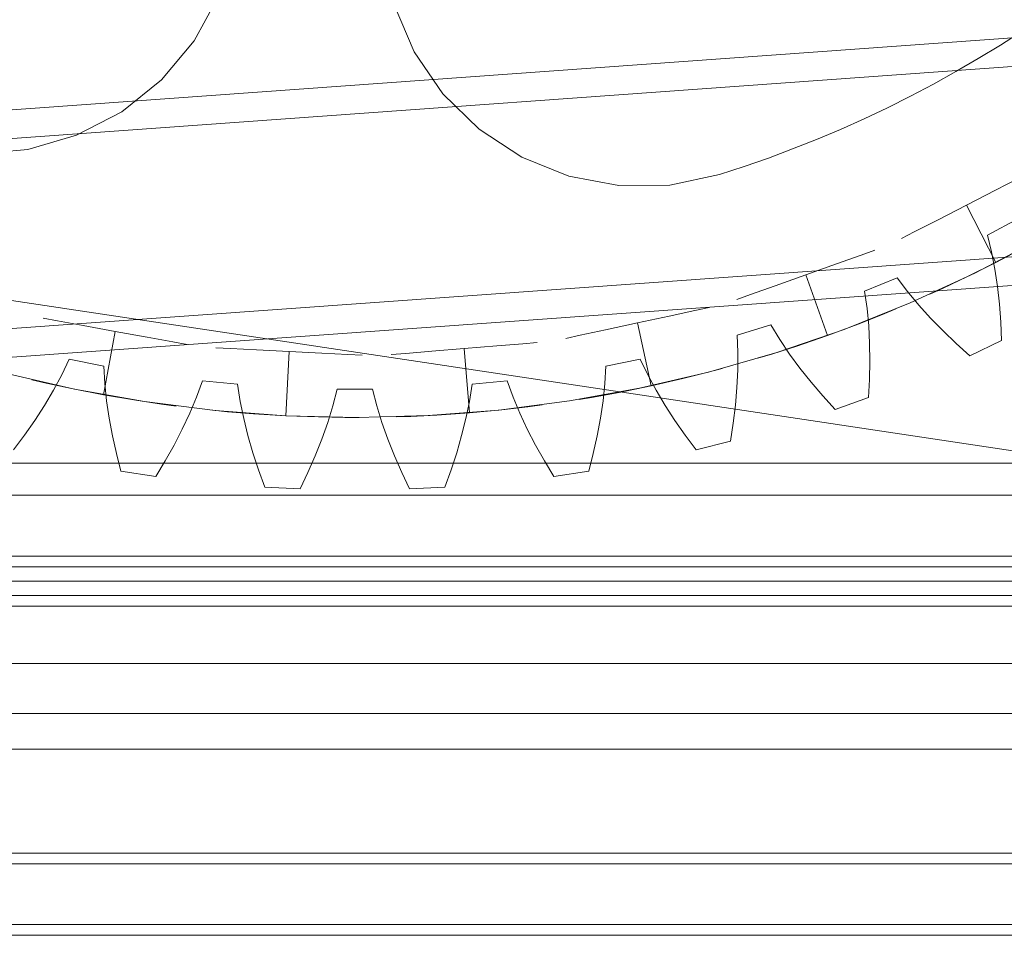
# Model space of a CAD drawing. Header units: millimetres. Extents: x -2233 to 65662, y -50530 to 6847.
# Tile 620 of 656: x 25156 to 25432, y 1188 to 1444. Entities that reach past the tile are written whole.
import ezdxf

# ---------------------------------------------------------------- set-up
doc = ezdxf.new("R2010")
doc.units = ezdxf.units.MM
for name, color, linetype, lineweight in [('COTAS_P', 1, 'Continuous', 0), ('lateral_briquetadora', 7, 'Continuous', 0), ('lateral_C05', 7, 'Continuous', 0)]:
    doc.layers.add(name, color=color, linetype=linetype, lineweight=lineweight)
doc.dimstyles.new('R19_100', dxfattribs={"dimtxt": 250, "dimasz": 150, "dimexe": 150, "dimexo": 80, "dimgap": 100, "dimtad": 1, "dimtih": 1, "dimtoh": 1, "dimdsep": 46, "dimcen": 0.09, "dimadec": 0, "dimazin": 0, "dimtfac": 1, "dimtdec": 4, "dimtofl": 0, "dimtmove": 0, "dimatfit": 3, "dimfxl": 1, "dimtolj": 1, "dimtzin": 0, "dimarcsym": 0})

# ---------------------------------------------------------------- blocks, each defined once
blk = doc.blocks.new('DIM_R32_7')
at = {"layer": 'COTAS_P'}
for p, q in [((24250.07, 2141), (24400.07, 2186)), ((26750.07, 2141), (26600.07, 2186)), ((24250.07, 1241), (24250.07, 2141)), ((24250.07, 2141), (26750.07, 2141)), ((24250.07, 2141), (24400.07, 2096)), ((26750.07, 2141), (26600.07, 2096)), ((26750.07, 1241), (26750.07, 2141))]:
    blk.add_line(p, q, dxfattribs=at)
blk.add_text('2500 P', height=250, dxfattribs=at).set_placement((25500.07, 2241))

msp = doc.modelspace()

# ---------------------------------------------------------------- linework, layer by layer
at = {"layer": 'lateral_briquetadora'}
for p, q in [((24230.067, 1504), (25456.734, 1320)), ((24471.62, 1369.773), (26228.731, 1495.911)), ((24472.193, 1361.793), (26229.304, 1487.931)), ((25211.937, 1450.485), (25205.113, 1438.018)), ((25266.676, 1434.994), (25261.107, 1448.069)), ((25436.612, 1440.745), (25430.53, 1436.845)), ((25205.113, 1438.018), (25195.987, 1427.122)), ((25430.53, 1436.845), (25424.366, 1433.076)), ((24475.988, 1308.929), (26233.099, 1435.067)), ((25274.69, 1423.256), (25266.676, 1434.994)), ((25424.366, 1433.076), (25418.124, 1429.438)), ((25418.124, 1429.438), (25411.806, 1425.934)), ((24476.561, 1300.95), (26233.672, 1427.088)), ((25195.987, 1427.122), (25184.911, 1418.216)), ((25411.806, 1425.934), (25405.415, 1422.565)), ((25284.84, 1413.307), (25274.69, 1423.256)), ((25405.415, 1422.565), (25398.953, 1419.332)), ((25184.911, 1418.216), (25172.311, 1411.642)), ((25398.953, 1419.332), (25392.425, 1416.237)), ((25392.425, 1416.237), (25385.832, 1413.282)), ((25296.735, 1405.529), (25284.84, 1413.307)), ((25385.832, 1413.282), (25379.178, 1410.468)), ((25172.311, 1411.642), (25158.67, 1407.652)), ((25379.178, 1410.468), (25372.465, 1407.795)), ((25158.67, 1407.652), (25144.513, 1406.4)), ((25372.465, 1407.795), (25365.698, 1405.266)), ((25309.92, 1400.222), (25296.735, 1405.529)), ((25365.698, 1405.266), (25358.878, 1402.882)), ((25358.878, 1402.882), (25352.009, 1400.642)), ((25323.886, 1397.588), (25309.92, 1400.222)), ((25352.009, 1400.642), (25338.098, 1397.73)), ((25429.169, 1396.262), (25435.668, 1399.6)), ((25338.098, 1397.73), (25323.886, 1397.588)), ((25421.064, 1392.099), (25429.169, 1396.262)), ((25421.064, 1392.099), (25412.959, 1387.936)), ((25421.064, 1392.099), (25429.288, 1376.087)), ((25412.959, 1387.936), (25406.459, 1384.597)), ((25435.589, 1388.361), (25426.903, 1383.718)), ((25406.459, 1384.597), (25402.852, 1382.744)), ((25440.97, 1382.339), (25423.37, 1373.11)), ((25426.903, 1383.718), (25428.048, 1379.034)), ((25391.607, 1378.158), (25395.425, 1379.524)), ((25428.048, 1379.034), (25428.974, 1374.242)), ((25429.288, 1376.087), (25437.345, 1380.345)), ((25384.727, 1375.697), (25391.607, 1378.158)), ((25376.149, 1372.627), (25384.727, 1375.697)), ((25429.288, 1376.087), (25421.134, 1372.018)), ((25428.974, 1374.242), (25429.708, 1369.357)), ((25376.149, 1372.627), (25367.57, 1369.558)), ((25376.149, 1372.627), (25382.213, 1355.679)), ((25401.699, 1371.797), (25392.6, 1368.028)), ((25404.594, 1367.941), (25401.699, 1371.797)), ((25423.37, 1373.11), (25405.324, 1364.784)), ((25421.134, 1372.018), (25414.527, 1368.891)), ((25367.57, 1369.558), (25360.69, 1367.096)), ((25392.6, 1368.028), (25393.28, 1363.255)), ((25414.527, 1368.891), (25410.832, 1367.209)), ((25429.708, 1369.357), (25430.263, 1364.39)), ((25360.69, 1367.096), (25356.872, 1365.73)), ((25407.71, 1364.184), (25404.594, 1367.941)), ((25337.982, 1361.108), (25345.124, 1362.651)), ((25345.124, 1362.651), (25349.088, 1363.507)), ((25405.324, 1364.784), (25386.88, 1357.383)), ((25393.28, 1363.255), (25393.733, 1358.395)), ((25397.555, 1361.534), (25401.309, 1363.08)), ((25411.021, 1360.519), (25407.71, 1364.184)), ((25430.263, 1364.39), (25430.651, 1359.349)), ((25166.917, 1359.735), (25162.928, 1360.461)), ((25329.076, 1359.185), (25337.982, 1361.108)), ((25390.757, 1358.849), (25397.555, 1361.534)), ((25414.508, 1356.939), (25411.021, 1360.519)), ((25174.106, 1358.427), (25166.917, 1359.735)), ((25183.07, 1356.796), (25174.106, 1358.427)), ((25320.17, 1357.261), (25313.028, 1355.719)), ((25329.076, 1359.185), (25320.17, 1357.261)), ((25329.076, 1359.185), (25332.876, 1341.591)), ((25366.349, 1358.636), (25356.924, 1355.777)), ((25368.852, 1354.514), (25366.349, 1358.636)), ((25386.88, 1357.383), (25368.085, 1350.925)), ((25382.213, 1355.679), (25390.757, 1358.849)), ((25393.733, 1358.395), (25393.984, 1353.462)), ((25430.651, 1359.349), (25430.879, 1354.239)), ((25183.07, 1356.796), (25179.848, 1339.086)), ((25183.07, 1356.796), (25192.035, 1355.165)), ((25192.035, 1355.165), (25199.224, 1353.856)), ((25313.028, 1355.719), (25309.064, 1354.863)), ((25356.924, 1355.777), (25357.133, 1350.959)), ((25371.585, 1350.47), (25368.852, 1354.514)), ((25382.213, 1355.679), (25373.597, 1352.709)), ((25418.159, 1353.441), (25414.508, 1356.939)), ((25199.224, 1353.856), (25203.213, 1353.131)), ((25215.305, 1352.006), (25211.255, 1352.205)), ((25222.603, 1351.648), (25215.305, 1352.006)), ((25231.704, 1351.201), (25222.603, 1351.648)), ((25280.652, 1352.002), (25271.571, 1351.257)), ((25280.652, 1352.002), (25289.733, 1352.746)), ((25280.652, 1352.002), (25282.123, 1334.062)), ((25289.733, 1352.746), (25297.015, 1353.344)), ((25297.015, 1353.344), (25301.057, 1353.675)), ((25373.597, 1352.709), (25366.638, 1350.472)), ((25393.984, 1353.462), (25394.049, 1348.465)), ((25421.964, 1350.023), (25418.159, 1353.441)), ((25430.879, 1354.239), (25421.964, 1350.023)), ((25170.256, 1349.002), (25168.169, 1344.655)), ((25179.916, 1347.081), (25170.256, 1349.002)), ((25231.704, 1351.201), (25230.821, 1333.222)), ((25231.704, 1351.201), (25240.804, 1350.754)), ((25240.804, 1350.754), (25248.103, 1350.395)), ((25248.103, 1350.395), (25252.153, 1350.196)), ((25264.288, 1350.66), (25260.247, 1350.329)), ((25271.571, 1351.257), (25264.288, 1350.66)), ((25329.879, 1349.002), (25320.219, 1347.081)), ((25331.966, 1344.655), (25329.879, 1349.002)), ((25368.085, 1350.925), (25348.987, 1345.428)), ((25357.133, 1350.959), (25357.107, 1346.078)), ((25366.638, 1350.472), (25362.756, 1349.285)), ((25374.52, 1346.498), (25371.585, 1350.47)), ((25180.18, 1342.266), (25179.916, 1347.081)), ((25320.219, 1347.081), (25319.955, 1342.266)), ((25348.852, 1345.393), (25352.775, 1346.435)), ((25357.107, 1346.078), (25356.874, 1341.145)), ((25377.64, 1342.593), (25374.52, 1346.498)), ((25394.049, 1348.465), (25393.941, 1343.409)), ((25171.717, 1340.655), (25152.35, 1345.117)), ((25163.756, 1342.364), (25159.801, 1343.277)), ((25168.169, 1344.655), (25165.846, 1340.363)), ((25348.987, 1345.428), (25329.635, 1340.905)), ((25334.289, 1340.363), (25331.966, 1344.655)), ((25332.876, 1341.591), (25341.761, 1343.618)), ((25341.761, 1343.618), (25348.852, 1345.393)), ((25393.941, 1343.409), (25393.667, 1338.302)), ((25170.902, 1340.822), (25163.756, 1342.364)), ((25179.848, 1339.086), (25170.902, 1340.822)), ((25191.284, 1337.18), (25171.717, 1340.655)), ((25180.684, 1337.411), (25180.18, 1342.266)), ((25207.494, 1342.99), (25205.844, 1338.459)), ((25217.296, 1342.025), (25207.494, 1342.99)), ((25218.031, 1337.259), (25217.296, 1342.025)), ((25245.143, 1340.657), (25243.945, 1335.986)), ((25254.992, 1340.657), (25245.143, 1340.657)), ((25256.19, 1335.986), (25254.992, 1340.657)), ((25282.839, 1342.025), (25282.104, 1337.259)), ((25292.641, 1342.99), (25282.839, 1342.025)), ((25294.291, 1338.459), (25292.641, 1342.99)), ((25329.635, 1340.905), (25310.079, 1337.368)), ((25319.955, 1342.266), (25319.451, 1337.411)), ((25332.876, 1341.591), (25323.947, 1339.77)), ((25356.874, 1341.145), (25356.449, 1336.165)), ((25380.93, 1338.754), (25377.64, 1342.593)), ((25165.846, 1340.363), (25163.314, 1336.122)), ((25179.848, 1339.086), (25188.832, 1337.559)), ((25205.844, 1338.459), (25203.952, 1333.96)), ((25296.183, 1333.96), (25294.291, 1338.459)), ((25316.755, 1338.46), (25312.751, 1337.791)), ((25323.947, 1339.77), (25316.755, 1338.46)), ((25336.821, 1336.122), (25334.289, 1340.363)), ((25384.382, 1334.98), (25380.93, 1338.754)), ((25393.667, 1338.302), (25384.382, 1334.98)), ((25163.314, 1336.122), (25160.592, 1331.93)), ((25181.4, 1332.524), (25180.684, 1337.411)), ((25188.832, 1337.559), (25196.063, 1336.485)), ((25211.002, 1334.7), (25191.284, 1337.18)), ((25196.063, 1336.485), (25200.086, 1335.947)), ((25219.008, 1332.477), (25218.031, 1337.259)), ((25243.945, 1335.986), (25242.503, 1331.323)), ((25257.632, 1331.323), (25256.19, 1335.986)), ((25282.104, 1337.259), (25281.127, 1332.477)), ((25310.079, 1337.368), (25290.369, 1334.826)), ((25291.196, 1334.912), (25298.458, 1335.746)), ((25298.458, 1335.746), (25302.484, 1336.268)), ((25319.451, 1337.411), (25318.735, 1332.524)), ((25339.543, 1331.93), (25336.821, 1336.122)), ((25356.449, 1336.165), (25355.846, 1331.145)), ((25182.311, 1327.61), (25181.4, 1332.524)), ((25203.952, 1333.96), (25201.848, 1329.491)), ((25214.439, 1334.371), (25210.398, 1334.761)), ((25230.821, 1333.222), (25211.002, 1334.7)), ((25221.724, 1333.775), (25214.439, 1334.371)), ((25220.2, 1327.684), (25219.008, 1332.477)), ((25230.821, 1333.222), (25221.724, 1333.775)), ((25250.689, 1332.75), (25230.821, 1333.222)), ((25230.821, 1333.222), (25239.927, 1332.881)), ((25239.927, 1332.881), (25247.236, 1332.76)), ((25247.236, 1332.76), (25251.296, 1332.752)), ((25270.555, 1333.285), (25250.689, 1332.75)), ((25265.731, 1333.063), (25261.674, 1332.922)), ((25273.032, 1333.423), (25265.731, 1333.063)), ((25290.369, 1334.826), (25270.555, 1333.285)), ((25282.123, 1334.062), (25273.032, 1333.423)), ((25281.127, 1332.477), (25279.935, 1327.684)), ((25282.123, 1334.062), (25291.196, 1334.912)), ((25298.287, 1329.491), (25296.183, 1333.96)), ((25318.735, 1332.524), (25317.824, 1327.61)), ((25160.592, 1331.93), (25157.694, 1327.787)), ((25201.848, 1329.491), (25199.551, 1325.053)), ((25242.503, 1331.323), (25240.847, 1326.669)), ((25259.288, 1326.669), (25257.632, 1331.323)), ((25300.584, 1325.053), (25298.287, 1329.491)), ((25342.441, 1327.787), (25339.543, 1331.93)), ((25355.846, 1331.145), (25355.073, 1326.089)), ((25157.694, 1327.787), (25154.628, 1323.693)), ((25183.403, 1322.673), (25182.311, 1327.61)), ((25221.588, 1322.882), (25220.2, 1327.684)), ((25279.935, 1327.684), (25278.547, 1322.882)), ((25317.824, 1327.61), (25316.732, 1322.673)), ((25345.507, 1323.693), (25342.441, 1327.787)), ((25199.551, 1325.053), (25197.072, 1320.646)), ((25240.847, 1326.669), (25238.995, 1322.027)), ((25261.139, 1322.027), (25259.288, 1326.669)), ((25303.063, 1320.646), (25300.584, 1325.053)), ((25355.073, 1326.089), (25345.507, 1323.693)), ((25184.668, 1317.717), (25183.403, 1322.673)), ((25223.159, 1318.076), (25221.588, 1322.882)), ((25238.995, 1322.027), (25236.961, 1317.398)), ((25263.174, 1317.398), (25261.139, 1322.027)), ((25278.547, 1322.882), (25276.976, 1318.076)), ((25316.732, 1322.673), (25315.467, 1317.717)), ((23750.067, 1320), (25950.067, 1320)), ((23870.067, 1320), (25830.067, 1320)), ((23954.067, 1320), (25456.734, 1320)), ((25746.067, 1320), (24243.401, 1320)), ((25197.072, 1320.646), (25194.423, 1316.27)), ((25305.712, 1316.27), (25303.063, 1320.646)), ((25194.423, 1316.27), (25184.668, 1317.717)), ((25224.904, 1313.268), (25223.159, 1318.076)), ((25236.961, 1317.398), (25234.753, 1312.784)), ((25265.382, 1312.784), (25263.174, 1317.398)), ((25276.976, 1318.076), (25275.231, 1313.268)), ((25315.467, 1317.717), (25305.712, 1316.27)), ((25234.753, 1312.784), (25224.904, 1313.268)), ((25275.231, 1313.268), (25265.382, 1312.784)), ((23750.067, 1264), (25950.067, 1264)), ((24150.067, 1264), (25950.067, 1264)), ((23750.067, 1250), (25950.067, 1250)), ((23900.067, 1250), (25800.067, 1250)), ((24150.067, 1250), (25800.067, 1250)), ((23750.067, 1240), (25950.067, 1240)), ((23900.067, 1240), (25800.067, 1240))]:
    msp.add_line(p, q, dxfattribs=at)
at = {"layer": 'lateral_C05'}
for p, q in [((24310.067, 1311), (26690.067, 1311)), ((24250.067, 1294), (26750.067, 1294)), ((24310.067, 1294), (26690.067, 1294)), ((25197.196, 1294), (25197.206, 1294)), ((25197.206, 1294), (25197.223, 1294)), ((25197.223, 1294), (25197.247, 1294)), ((25197.247, 1294), (25197.278, 1294)), ((25197.278, 1294), (25197.315, 1294)), ((25197.315, 1294), (25197.358, 1294)), ((25197.358, 1294), (25197.408, 1294)), ((25197.408, 1294), (25197.465, 1294)), ((25197.465, 1294), (25197.527, 1294)), ((25197.527, 1294), (25197.596, 1294)), ((25197.596, 1294), (25197.67, 1294)), ((25197.67, 1294), (25197.75, 1294)), ((25197.75, 1294), (25197.836, 1294)), ((25197.836, 1294), (25197.927, 1294)), ((25197.927, 1294), (25198.022, 1294)), ((25198.022, 1294), (25198.123, 1294)), ((25198.123, 1294), (25198.228, 1294)), ((25198.228, 1294), (25198.337, 1294)), ((25198.337, 1294), (25198.45, 1294)), ((25198.45, 1294), (25198.567, 1294)), ((25198.567, 1294), (25198.688, 1294)), ((25198.688, 1294), (25198.811, 1294)), ((25198.811, 1294), (25198.938, 1294)), ((25198.938, 1294), (25199.067, 1294)), ((25199.067, 1294), (25199.198, 1294)), ((25199.198, 1294), (25199.331, 1294)), ((25199.331, 1294), (25199.465, 1294)), ((25199.465, 1294), (25199.601, 1294)), ((25199.601, 1294), (25199.737, 1294)), ((25199.737, 1294), (25199.874, 1294)), ((25199.874, 1294), (25200.011, 1294)), ((25200.011, 1294), (25200.148, 1294)), ((25200.148, 1294), (25200.284, 1294)), ((25200.284, 1294), (25200.42, 1294)), ((25200.42, 1294), (25200.554, 1294)), ((25200.554, 1294), (25200.687, 1294)), ((25200.687, 1294), (25200.818, 1294)), ((25200.818, 1294), (25200.947, 1294)), ((25200.947, 1294), (25201.074, 1294)), ((25201.074, 1294), (25201.197, 1294)), ((25201.197, 1294), (25201.317, 1294)), ((25201.317, 1294), (25201.434, 1294)), ((25201.434, 1294), (25201.548, 1294)), ((25201.548, 1294), (25201.657, 1294)), ((25201.657, 1294), (25201.762, 1294)), ((25201.762, 1294), (25201.863, 1294)), ((25201.863, 1294), (25201.958, 1294)), ((25201.958, 1294), (25202.049, 1294)), ((25202.049, 1294), (25202.135, 1294)), ((25202.135, 1294), (25202.215, 1294)), ((25202.215, 1294), (25202.289, 1294)), ((25202.289, 1294), (25202.358, 1294)), ((25202.358, 1294), (25202.42, 1294)), ((25202.42, 1294), (25202.477, 1294)), ((25202.477, 1294), (25202.527, 1294)), ((25202.527, 1294), (25202.57, 1294)), ((25202.57, 1294), (25202.607, 1294)), ((25202.607, 1294), (25202.638, 1294)), ((25202.638, 1294), (25202.662, 1294)), ((25202.662, 1294), (25202.679, 1294)), ((25202.679, 1294), (25202.689, 1294)), ((24250.067, 1291), (26750.067, 1291)), ((24310.067, 1291), (26690.067, 1291)), ((24900.317, 1291), (25499.567, 1291)), ((25196.946, 1291), (25196.957, 1291)), ((25196.957, 1291), (25196.976, 1291)), ((25196.976, 1291), (25197.002, 1291)), ((25197.002, 1291), (25197.035, 1291)), ((25197.035, 1291), (25197.076, 1291)), ((25197.076, 1291), (25197.123, 1291)), ((25197.123, 1291), (25197.178, 1291)), ((25197.178, 1291), (25197.24, 1291)), ((25197.196, 1291), (25197.206, 1291)), ((25197.206, 1291), (25197.223, 1291)), ((25197.223, 1291), (25197.247, 1291)), ((25197.24, 1291), (25197.308, 1291)), ((25197.247, 1291), (25197.278, 1291)), ((25197.278, 1291), (25197.315, 1291)), ((25197.308, 1291), (25197.383, 1291)), ((25197.315, 1291), (25197.358, 1291)), ((25197.358, 1291), (25197.408, 1291)), ((25197.383, 1291), (25197.464, 1291)), ((25197.408, 1291), (25197.465, 1291)), ((25197.464, 1291), (25197.551, 1291)), ((25197.465, 1291), (25197.527, 1291)), ((25197.527, 1291), (25197.596, 1291)), ((25197.551, 1291), (25197.644, 1291)), ((25197.596, 1291), (25197.67, 1291)), ((25197.644, 1291), (25197.743, 1291)), ((25197.67, 1291), (25197.75, 1291)), ((25197.743, 1291), (25197.848, 1291)), ((25197.75, 1291), (25197.836, 1291)), ((25197.836, 1291), (25197.927, 1291)), ((25197.848, 1291), (25197.957, 1291)), ((25197.927, 1291), (25198.022, 1291)), ((25197.957, 1291), (25198.072, 1291)), ((25198.022, 1291), (25198.123, 1291)), ((25198.072, 1291), (25198.191, 1291)), ((25198.123, 1291), (25198.228, 1291)), ((25198.191, 1291), (25198.315, 1291)), ((25198.228, 1291), (25198.337, 1291)), ((25198.315, 1291), (25198.442, 1291)), ((25198.337, 1291), (25198.45, 1291)), ((25198.442, 1291), (25198.574, 1291)), ((25198.45, 1291), (25198.567, 1291)), ((25198.567, 1291), (25198.688, 1291)), ((25198.574, 1291), (25198.709, 1291)), ((25198.688, 1291), (25198.811, 1291)), ((25198.709, 1291), (25198.846, 1291)), ((25198.811, 1291), (25198.938, 1291)), ((25198.846, 1291), (25198.987, 1291)), ((25198.938, 1291), (25199.067, 1291)), ((25198.987, 1291), (25199.13, 1291)), ((25199.067, 1291), (25199.198, 1291)), ((25199.13, 1291), (25199.275, 1291)), ((25199.198, 1291), (25199.331, 1291)), ((25199.275, 1291), (25199.422, 1291)), ((25199.331, 1291), (25199.465, 1291)), ((25199.422, 1291), (25199.569, 1291)), ((25199.465, 1291), (25199.601, 1291)), ((25199.569, 1291), (25199.718, 1291)), ((25199.601, 1291), (25199.737, 1291)), ((25199.718, 1291), (25199.868, 1291)), ((25199.737, 1291), (25199.874, 1291)), ((25199.868, 1291), (25200.017, 1291)), ((25199.874, 1291), (25200.011, 1291)), ((25200.011, 1291), (25200.148, 1291)), ((25200.017, 1291), (25200.167, 1291)), ((25200.148, 1291), (25200.284, 1291)), ((25200.167, 1291), (25200.316, 1291)), ((25200.284, 1291), (25200.42, 1291)), ((25200.316, 1291), (25200.463, 1291)), ((25200.42, 1291), (25200.554, 1291)), ((25200.463, 1291), (25200.61, 1291)), ((25200.554, 1291), (25200.687, 1291)), ((25200.61, 1291), (25200.755, 1291)), ((25200.687, 1291), (25200.818, 1291)), ((25200.755, 1291), (25200.898, 1291)), ((25200.818, 1291), (25200.947, 1291)), ((25200.898, 1291), (25201.039, 1291)), ((25200.947, 1291), (25201.074, 1291)), ((25201.039, 1291), (25201.176, 1291)), ((25201.074, 1291), (25201.197, 1291)), ((25201.176, 1291), (25201.311, 1291)), ((25201.197, 1291), (25201.317, 1291)), ((25201.311, 1291), (25201.442, 1291)), ((25201.317, 1291), (25201.434, 1291)), ((25201.434, 1291), (25201.548, 1291)), ((25201.442, 1291), (25201.57, 1291)), ((25201.548, 1291), (25201.657, 1291)), ((25201.57, 1291), (25201.694, 1291)), ((25201.657, 1291), (25201.762, 1291)), ((25201.694, 1291), (25201.813, 1291)), ((25201.762, 1291), (25201.863, 1291)), ((25201.813, 1291), (25201.928, 1291)), ((25201.863, 1291), (25201.958, 1291)), ((25201.928, 1291), (25202.037, 1291)), ((25201.958, 1291), (25202.049, 1291)), ((25202.037, 1291), (25202.142, 1291)), ((25202.049, 1291), (25202.135, 1291)), ((25202.135, 1291), (25202.215, 1291)), ((25202.142, 1291), (25202.241, 1291)), ((25202.215, 1291), (25202.289, 1291)), ((25202.241, 1291), (25202.334, 1291)), ((25202.289, 1291), (25202.358, 1291)), ((25202.334, 1291), (25202.421, 1291)), ((25202.358, 1291), (25202.42, 1291)), ((25202.42, 1291), (25202.477, 1291)), ((25202.421, 1291), (25202.502, 1291)), ((25202.477, 1291), (25202.527, 1291)), ((25202.502, 1291), (25202.577, 1291)), ((25202.527, 1291), (25202.57, 1291)), ((25202.57, 1291), (25202.607, 1291)), ((25202.577, 1291), (25202.645, 1291)), ((25202.607, 1291), (25202.638, 1291)), ((25202.638, 1291), (25202.662, 1291)), ((25202.645, 1291), (25202.707, 1291)), ((25202.662, 1291), (25202.679, 1291)), ((25202.679, 1291), (25202.689, 1291)), ((25202.707, 1291), (25202.762, 1291)), ((25202.762, 1291), (25202.809, 1291)), ((25202.809, 1291), (25202.85, 1291)), ((25202.85, 1291), (25202.883, 1291)), ((25202.883, 1291), (25202.909, 1291)), ((25202.909, 1291), (25202.928, 1291)), ((25202.928, 1291), (25202.939, 1291)), ((24300.067, 1287), (26700.067, 1287)), ((24900.317, 1287), (25499.567, 1287)), ((25196.946, 1287), (25196.957, 1287)), ((25196.957, 1287), (25196.976, 1287)), ((25196.976, 1287), (25197.002, 1287)), ((25197.002, 1287), (25197.035, 1287)), ((25197.035, 1287), (25197.076, 1287)), ((25197.076, 1287), (25197.123, 1287)), ((25197.123, 1287), (25197.178, 1287)), ((25197.178, 1287), (25197.24, 1287)), ((25197.196, 1287), (25197.206, 1287)), ((25197.206, 1287), (25197.223, 1287)), ((25197.223, 1287), (25197.247, 1287)), ((25197.24, 1287), (25197.308, 1287)), ((25197.247, 1287), (25197.278, 1287)), ((25197.278, 1287), (25197.315, 1287)), ((25197.308, 1287), (25197.383, 1287)), ((25197.315, 1287), (25197.358, 1287)), ((25197.358, 1287), (25197.408, 1287)), ((25197.383, 1287), (25197.464, 1287)), ((25197.408, 1287), (25197.465, 1287)), ((25197.464, 1287), (25197.551, 1287)), ((25197.465, 1287), (25197.527, 1287)), ((25197.527, 1287), (25197.596, 1287)), ((25197.551, 1287), (25197.644, 1287)), ((25197.596, 1287), (25197.67, 1287)), ((25197.644, 1287), (25197.743, 1287)), ((25197.67, 1287), (25197.75, 1287)), ((25197.743, 1287), (25197.848, 1287)), ((25197.75, 1287), (25197.836, 1287)), ((25197.836, 1287), (25197.927, 1287)), ((25197.848, 1287), (25197.957, 1287)), ((25197.927, 1287), (25198.022, 1287)), ((25197.957, 1287), (25198.072, 1287)), ((25198.022, 1287), (25198.123, 1287)), ((25198.072, 1287), (25198.191, 1287)), ((25198.123, 1287), (25198.228, 1287)), ((25198.191, 1287), (25198.315, 1287)), ((25198.228, 1287), (25198.337, 1287)), ((25198.315, 1287), (25198.442, 1287)), ((25198.337, 1287), (25198.45, 1287)), ((25198.442, 1287), (25198.574, 1287)), ((25198.45, 1287), (25198.567, 1287)), ((25198.567, 1287), (25198.688, 1287)), ((25198.574, 1287), (25198.709, 1287)), ((25198.688, 1287), (25198.811, 1287)), ((25198.709, 1287), (25198.846, 1287)), ((25198.811, 1287), (25198.938, 1287)), ((25198.846, 1287), (25198.987, 1287)), ((25198.938, 1287), (25199.067, 1287)), ((25198.987, 1287), (25199.13, 1287)), ((25199.067, 1287), (25199.198, 1287)), ((25199.13, 1287), (25199.275, 1287)), ((25199.198, 1287), (25199.331, 1287)), ((25199.275, 1287), (25199.422, 1287)), ((25199.331, 1287), (25199.465, 1287)), ((25199.422, 1287), (25199.569, 1287)), ((25199.465, 1287), (25199.601, 1287)), ((25199.569, 1287), (25199.718, 1287)), ((25199.601, 1287), (25199.737, 1287)), ((25199.718, 1287), (25199.868, 1287)), ((25199.737, 1287), (25199.874, 1287)), ((25199.868, 1287), (25200.017, 1287)), ((25199.874, 1287), (25200.011, 1287)), ((25200.011, 1287), (25200.148, 1287)), ((25200.017, 1287), (25200.167, 1287)), ((25200.148, 1287), (25200.284, 1287)), ((25200.167, 1287), (25200.316, 1287)), ((25200.284, 1287), (25200.42, 1287)), ((25200.316, 1287), (25200.463, 1287)), ((25200.42, 1287), (25200.554, 1287)), ((25200.463, 1287), (25200.61, 1287)), ((25200.554, 1287), (25200.687, 1287)), ((25200.61, 1287), (25200.755, 1287)), ((25200.687, 1287), (25200.818, 1287)), ((25200.755, 1287), (25200.898, 1287)), ((25200.818, 1287), (25200.947, 1287)), ((25200.898, 1287), (25201.039, 1287)), ((25200.947, 1287), (25201.074, 1287)), ((25201.039, 1287), (25201.176, 1287)), ((25201.074, 1287), (25201.197, 1287)), ((25201.176, 1287), (25201.311, 1287)), ((25201.197, 1287), (25201.317, 1287)), ((25201.311, 1287), (25201.442, 1287)), ((25201.317, 1287), (25201.434, 1287)), ((25201.434, 1287), (25201.548, 1287)), ((25201.442, 1287), (25201.57, 1287)), ((25201.548, 1287), (25201.657, 1287)), ((25201.57, 1287), (25201.694, 1287)), ((25201.657, 1287), (25201.762, 1287)), ((25201.694, 1287), (25201.813, 1287)), ((25201.762, 1287), (25201.863, 1287)), ((25201.813, 1287), (25201.928, 1287)), ((25201.863, 1287), (25201.958, 1287)), ((25201.928, 1287), (25202.037, 1287)), ((25201.958, 1287), (25202.049, 1287)), ((25202.037, 1287), (25202.142, 1287)), ((25202.049, 1287), (25202.135, 1287)), ((25202.135, 1287), (25202.215, 1287)), ((25202.142, 1287), (25202.241, 1287)), ((25202.215, 1287), (25202.289, 1287)), ((25202.241, 1287), (25202.334, 1287)), ((25202.289, 1287), (25202.358, 1287)), ((25202.334, 1287), (25202.421, 1287)), ((25202.358, 1287), (25202.42, 1287)), ((25202.42, 1287), (25202.477, 1287)), ((25202.421, 1287), (25202.502, 1287)), ((25202.477, 1287), (25202.527, 1287)), ((25202.502, 1287), (25202.577, 1287)), ((25202.527, 1287), (25202.57, 1287)), ((25202.57, 1287), (25202.607, 1287)), ((25202.577, 1287), (25202.645, 1287)), ((25202.607, 1287), (25202.638, 1287)), ((25202.638, 1287), (25202.662, 1287)), ((25202.645, 1287), (25202.707, 1287)), ((25202.662, 1287), (25202.679, 1287)), ((25202.679, 1287), (25202.689, 1287)), ((25202.707, 1287), (25202.762, 1287)), ((25202.762, 1287), (25202.809, 1287)), ((25202.809, 1287), (25202.85, 1287)), ((25202.85, 1287), (25202.883, 1287)), ((25202.883, 1287), (25202.909, 1287)), ((25202.909, 1287), (25202.928, 1287)), ((25202.928, 1287), (25202.939, 1287)), ((24300.067, 1283), (26700.067, 1283)), ((24310.067, 1283), (26690.067, 1283)), ((25197.196, 1283), (25197.206, 1283)), ((25197.206, 1283), (25197.223, 1283)), ((25197.223, 1283), (25197.247, 1283)), ((25197.247, 1283), (25197.278, 1283)), ((25197.278, 1283), (25197.315, 1283)), ((25197.315, 1283), (25197.358, 1283)), ((25197.358, 1283), (25197.408, 1283)), ((25197.408, 1283), (25197.465, 1283)), ((25197.465, 1283), (25197.527, 1283)), ((25197.527, 1283), (25197.596, 1283)), ((25197.596, 1283), (25197.67, 1283)), ((25197.67, 1283), (25197.75, 1283)), ((25197.75, 1283), (25197.836, 1283)), ((25197.836, 1283), (25197.927, 1283)), ((25197.927, 1283), (25198.022, 1283)), ((25198.022, 1283), (25198.123, 1283)), ((25198.123, 1283), (25198.228, 1283)), ((25198.228, 1283), (25198.337, 1283)), ((25198.337, 1283), (25198.45, 1283)), ((25198.45, 1283), (25198.567, 1283)), ((25198.567, 1283), (25198.688, 1283)), ((25198.688, 1283), (25198.811, 1283)), ((25198.811, 1283), (25198.938, 1283)), ((25198.938, 1283), (25199.067, 1283)), ((25199.067, 1283), (25199.198, 1283)), ((25199.198, 1283), (25199.331, 1283)), ((25199.331, 1283), (25199.465, 1283)), ((25199.465, 1283), (25199.601, 1283)), ((25199.601, 1283), (25199.737, 1283)), ((25199.737, 1283), (25199.874, 1283)), ((25199.874, 1283), (25200.011, 1283)), ((25200.011, 1283), (25200.148, 1283)), ((25200.148, 1283), (25200.284, 1283)), ((25200.284, 1283), (25200.42, 1283)), ((25200.42, 1283), (25200.554, 1283)), ((25200.554, 1283), (25200.687, 1283)), ((25200.687, 1283), (25200.818, 1283)), ((25200.818, 1283), (25200.947, 1283)), ((25200.947, 1283), (25201.074, 1283)), ((25201.074, 1283), (25201.197, 1283)), ((25201.197, 1283), (25201.317, 1283)), ((25201.317, 1283), (25201.434, 1283)), ((25201.434, 1283), (25201.548, 1283)), ((25201.548, 1283), (25201.657, 1283)), ((25201.657, 1283), (25201.762, 1283)), ((25201.762, 1283), (25201.863, 1283)), ((25201.863, 1283), (25201.958, 1283)), ((25201.958, 1283), (25202.049, 1283)), ((25202.049, 1283), (25202.135, 1283)), ((25202.135, 1283), (25202.215, 1283)), ((25202.215, 1283), (25202.289, 1283)), ((25202.289, 1283), (25202.358, 1283)), ((25202.358, 1283), (25202.42, 1283)), ((25202.42, 1283), (25202.477, 1283)), ((25202.477, 1283), (25202.527, 1283)), ((25202.527, 1283), (25202.57, 1283)), ((25202.57, 1283), (25202.607, 1283)), ((25202.607, 1283), (25202.638, 1283)), ((25202.638, 1283), (25202.662, 1283)), ((25202.662, 1283), (25202.679, 1283)), ((25202.679, 1283), (25202.689, 1283)), ((24310.067, 1280), (26690.067, 1280)), ((24310.067, 1211), (26690.067, 1211)), ((24310.067, 1208), (26690.067, 1208)), ((24250.067, 1191), (26750.067, 1191)), ((24250.067, 1188), (26750.067, 1188))]:
    msp.add_line(p, q, dxfattribs=at)

# ---------------------------------------------------------------- dimensions: what is measured, and where the dimension line sits
at = {"layer": 'COTAS_P'}
dim = msp.add_aligned_dim(p1=(24250.067, 1241), p2=(26750.067, 1241), distance=900, text='<> P', dimstyle='R19_100', dxfattribs=at)
dim.commit()
dim.dimension.update_dxf_attribs({"geometry": 'DIM_R32_7', "text_midpoint": (25500.067, 2141)})

doc.saveas('drawing.dxf')
